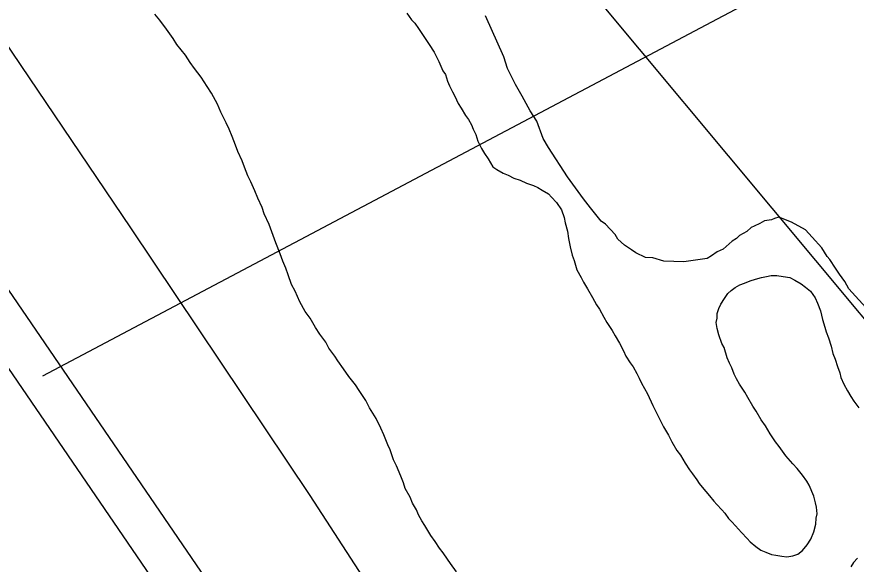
# Model space of a CAD drawing. Extents: x 3297753 to 3335611, y 652252 to 677623.
# Drawn here: x 3308295 to 3308869, y 670586 to 670960 of the extents above; entities that cross this region are included whole.
import ezdxf

# ---------------------------------------------------------------- set-up
doc = ezdxf.new("R2010")
doc.units = 0
for name, color, linetype in [('V-LEVE-TOET', 7, 'Continuous'), ('V-RIVR-EDGE', 7, 'Continuous'), ('V-RIVR-RANG', 7, 'Continuous'), ('V-SITE-VEGE', 7, 'Continuous'), ('V-SURV-LINE', 7, 'Continuous'), ('V-TOPO-MAJR', 7, 'Continuous'), ('V-TOPO-SHOR', 7, 'Continuous')]:
    doc.layers.add(name, color=color, linetype=linetype)

msp = doc.modelspace()

# ---------------------------------------------------------------- linework, layer by layer
at = {"layer": 'V-LEVE-TOET'}
msp.add_lwpolyline([(3307494.7, 672830.64), (3307521.16, 672727.29), (3307556, 672592.74), (3307595.6, 672445.65), (3307636.04, 672297.65), (3307671.66, 672140.15), (3307699.46, 672005.9), (3307716.55, 671951.41), (3307766.23, 671772.17), (3307787, 671700.79), (3307825.15, 671623.38), (3307900.71, 671493.27), (3307993.72, 671358.9), (3308094.67, 671203.93), (3308174.58, 671093.02), (3308279.68, 670952.85), (3308372.58, 670815.84), (3308495.25, 670632.62), (3308581.29, 670500.31)], dxfattribs=at)
at = {"layer": 'V-RIVR-EDGE'}
msp.add_spline([(3307850.62, 675821), (3307850.75, 675819.26), (3307852.36, 675798.53), (3307852.34, 675791.07), (3307856.9, 675791.47), (3307860.2, 675784), (3307858.08, 675766.6), (3307858.03, 675745.87), (3307859.68, 675743.8), (3307863.41, 675742.96), (3307863.4, 675739.64), (3307862.94, 675720.99), (3307866.19, 675694.04), (3307864.47, 675668.35), (3307864.85, 675653.43), (3307866.04, 675632.29), (3307865.98, 675608.25), (3307860.93, 675578), (3307855.03, 675536.15), (3307852.01, 675490.98), (3307848.61, 675457.42), (3307845.62, 675420.95), (3307843.09, 675401.89), (3307841.81, 675387.8), (3307842.17, 675364.59), (3307841.69, 675337.23), (3307844.13, 675320.65), (3307845.74, 675299.92), (3307848.96, 675263.02), (3307851.37, 675230.27), (3307851.72, 675204.99), (3307854.14, 675179.28), (3307856.98, 675153.99), (3307856.53, 675138.24), (3307855.69, 675135.76), (3307856.07, 675118.35), (3307855.63, 675111.72), (3307854.35, 675095.97), (3307852.65, 675077.74), (3307852.18, 675054.11), (3307855.44, 675031.72), (3307862.38, 674991.5), (3307864.8, 674962.48), (3307868.44, 674926), (3307870.05, 674906.1), (3307872.46, 674875.01), (3307874.08, 674859.25), (3307876.52, 674843.5), (3307878.94, 674816.13), (3307882.53, 674757.68), (3307886.15, 674712.5), (3307885.71, 674704.21), (3307884.45, 674697.99), (3307884.44, 674691.78), (3307887.31, 674680.16), (3307887.28, 674668.97), (3307887.26, 674658.2), (3307885.58, 674651.15), (3307881.01, 674644.12), (3307881, 674639.97), (3307886.35, 674626.28), (3307890.03, 674605.55), (3307895.77, 674578.59), (3307899.43, 674550.81), (3307909.27, 674510.58), (3307914.59, 674481.97), (3307918.25, 674453.78), (3307918.22, 674440.51), (3307919.86, 674433.88), (3307927.3, 674423.08), (3307927.28, 674417.7), (3307927.25, 674404.02), (3307928.48, 674400.28), (3307931.78, 674393.23), (3307935.06, 674376.64), (3307944.54, 674357.55), (3307954.85, 674337.22), (3307963.92, 674316.06), (3307975.42, 674271.68), (3307986.49, 674225.23), (3308000.06, 674178.77), (3308007.44, 674148.91), (3308015.22, 674108.27), (3308020.53, 674078.42), (3308024.25, 674072.19), (3308025.04, 674059.34), (3308025.41, 674039.44), (3308027.79, 673997.16), (3308030.63, 673971.46), (3308027.69, 673955.3), (3308027.24, 673943.28), (3308027.64, 673935.82), (3308029.69, 673925.45), (3308035.46, 673911.76), (3308035.42, 673899.32), (3308034.12, 673873.21), (3308036.13, 673851.24), (3308038.54, 673818.91), (3308040.98, 673799), (3308046.76, 673788.21), (3308050.46, 673778.26), (3308048.79, 673772.46), (3308048.76, 673761.27), (3308053.68, 673740.53), (3308060.66, 673711.09), (3308069.7, 673678.73), (3308069.66, 673665.06), (3308067.15, 673653.46), (3308067.55, 673650.14), (3308072.94, 673649.3), (3308077.91, 673648.87), (3308079.98, 673646.38), (3308086.52, 673608.64), (3308091.84, 673582.1), (3308104.58, 673536.48), (3308114.83, 673495), (3308121.38, 673461), (3308123.83, 673446.07), (3308127.95, 673436.12), (3308140.31, 673406.24), (3308148.95, 673377.21), (3308153.04, 673357.72), (3308158.34, 673321.23), (3308169, 673273.12), (3308189.1, 673188.1), (3308196.88, 673150.37), (3308207.96, 673103.92), (3308212.04, 673079.45), (3308214.06, 673059.97), (3308216.51, 673045.04), (3308218.98, 673035.91), (3308226, 673025.53), (3308228.46, 673015.99), (3308228.43, 673002.32), (3308230.49, 672996.92), (3308235.04, 672992.77), (3308235.02, 672984.48), (3308237.47, 672972.87), (3308241.99, 672953.37), (3308247.32, 672933.05), (3308253.9, 672910.65), (3308257.61, 672901.53), (3308263.8, 672890.32), (3308276.17, 672865), (3308277.39, 672856.3), (3308278.62, 672850.08), (3308283.16, 672844.26), (3308286.05, 672839.7), (3308286.04, 672832.24), (3308285.59, 672818.97), (3308288.47, 672812.33), (3308293.83, 672800.3), (3308303.72, 672777.89), (3308309.9, 672762.54), (3308316.07, 672743.05), (3308316.44, 672725.64), (3308318.1, 672723.15), (3308323.06, 672717.33), (3308327.59, 672706.13), (3308331.69, 672690.37), (3308330.84, 672679.6), (3308330.4, 672672.14), (3308332.46, 672667.16), (3308337.42, 672658.44), (3308343.59, 672642.67), (3308347.7, 672625.26), (3308355.91, 672595.39), (3308355.89, 672584.62), (3308357.53, 672579.64), (3308362.07, 672570.92), (3308366.61, 672563.45), (3308376.07, 672534), (3308399.56, 672478.4), (3308411.51, 672452.67), (3308418.52, 672435.25), (3308421.79, 672418.66), (3308423.01, 672409.95), (3308425.49, 672403.73), (3308428.79, 672397.5), (3308430.01, 672387.55), (3308434.95, 672375.52), (3308444.41, 672344.83), (3308450.58, 672326.99), (3308456.78, 672320.76), (3308459.66, 672312.87), (3308465.4, 672287.99), (3308467.43, 672268.09), (3308473.18, 672249.01), (3308476.05, 672236.57), (3308485.95, 672214.16), (3308490.05, 672198.81), (3308495.86, 672201.7), (3308496.67, 672193), (3308499.08, 672161.9), (3308505.23, 672134.53), (3308513.87, 672107.57), (3308522.52, 672084.75), (3308527.9, 672082.25), (3308536.2, 672087.2), (3308540.76, 672086.78), (3308539.51, 672083.88), (3308535.76, 672077.67), (3308534.91, 672067.73), (3308534.47, 672059.44), (3308531.96, 672050.74), (3308533.2, 672047.42), (3308536.91, 672037.88), (3308550.93, 672008.42), (3308564.93, 671974.39), (3308569.87, 671959.46), (3308576.49, 671954.88), (3308585.14, 671932.48), (3308595.86, 671910.49), (3308604.94, 671895.13), (3308605.76, 671888.49), (3308607.82, 671885.17), (3308610.71, 671881.02), (3308616.47, 671862.77), (3308627.6, 671838.7), (3308640.39, 671816.29), (3308660.99, 671765.26), (3308672.95, 671740.77), (3308685.32, 671715.46), (3308698.53, 671692.21), (3308700.17, 671685.58), (3308711.29, 671658.19), (3308728.21, 671627.9), (3308743.07, 671602.99), (3308758.34, 671575.6), (3308771.97, 671554.84), (3308775.27, 671548.61), (3308783.11, 671536.16), (3308790.54, 671522.88), (3308793.43, 671519.55), (3308797.16, 671517.06), (3308801.29, 671511.24), (3308803.76, 671502.95), (3308810.8, 671502.1), (3308815.77, 671499.19), (3308833.53, 671474.28), (3308845.09, 671458.5), (3308857.08, 671443.55), (3308870.72, 671429.01), (3308882.71, 671418.61), (3308908.77, 671397), (3308930.27, 671375.39), (3308944.33, 671361.26), (3308952.58, 671346.74), (3308960.43, 671336.77), (3308966.22, 671331.78), (3308972.85, 671328.86), (3308985.64, 671307.28), (3309001.75, 671282.37), (3309010.84, 671271.57), (3309010.83, 671268.25), (3309008.34, 671266.19), (3309011.64, 671262.03), (3309018.66, 671250.83), (3309024.85, 671237.13), (3309035.15, 671212.24), (3309059.5, 671169.07), (3309066.5, 671150.82), (3309067.71, 671140.45), (3309071.85, 671135.88), (3309077.22, 671128.41), (3309078.45, 671123.02), (3309078.43, 671117.63), (3309082.15, 671111.4), (3309089.15, 671092.73), (3309098.63, 671073.23), (3309111.41, 671045.01), (3309116.36, 671032.15), (3309123.35, 671011), (3309128.7, 670995.65), (3309133.23, 670984.86), (3309143.97, 670967.42), (3309159.66, 670945.42), (3309169.17, 670933.37), (3309181.99, 670924.22), (3309188.19, 670917.16), (3309197.69, 670902.22), (3309217.1, 670874.81), (3309231.57, 670859.03), (3309239.82, 670845.33), (3309244.79, 670840.76), (3309252.23, 670835.35), (3309260.51, 670831.18), (3309275.4, 670817.06), (3309282.43, 670810.41), (3309290.69, 670800.02), (3309303.1, 670788.39), (3309315.92, 670775.51), (3309335.34, 670751), (3309344.42, 670736.47), (3309351.03, 670726.51), (3309360.13, 670721.51), (3309375.84, 670704.9), (3309390.72, 670688.69), (3309403.11, 670668.77), (3309415.49, 670646.77), (3309426.65, 670635.14), (3309442.78, 670618.52), (3309454.34, 670603.15), (3309462.18, 670588.63), (3309470.85, 670575.34), (3309476.63, 670563.31), (3309487.39, 670558.31), (3309488.62, 670554.57), (3309489.44, 670550.84), (3309494.82, 670544.2), (3309506.81, 670533.39), (3309523.77, 670518.84), (3309529.95, 670505.98), (3309538.6, 670484.82), (3309549.72, 670453.7), (3309551.35, 670440.85), (3309555.47, 670430.89), (3309568.67, 670408.89), (3309577.35, 670396.02), (3309581.47, 670386.48), (3309581.46, 670383.16), (3309578.55, 670379.85), (3309576.88, 670374.88), (3309582.24, 670364.09), (3309594.61, 670336.71), (3309604.49, 670308.91), (3309606.94, 670296.06), (3309614.38, 670284.85), (3309627.18, 670266.99), (3309635.46, 670261.59), (3309639.18, 670259.92), (3309638.74, 670249.97), (3309639.54, 670236.29), (3309641.18, 670228), (3309644.89, 670221.36), (3309656.46, 670208.06), (3309664.31, 670195.61), (3309663.46, 670188.15), (3309663.84, 670176.13), (3309667.96, 670166.17), (3309673.34, 670159.94), (3309684.07, 670142.92), (3309690.66, 670126.33), (3309700.14, 670102.68), (3309716.65, 670076.52)], degree=3, dxfattribs=at)
at = {"layer": 'V-RIVR-RANG'}
msp.add_line((3308312.46, 670714.58), (3309585.35, 671387.9), dxfattribs=at)
at = {"layer": 'V-SITE-VEGE'}
msp.add_lwpolyline([(3308878.03, 670758.69), (3308864, 670773.97), (3308861.27, 670778.98), (3308857.57, 670784.03), (3308854.8, 670788.07), (3308851.14, 670794.09), (3308849.27, 670796.13), (3308845.61, 670802.16), (3308839.06, 670809.29), (3308834.39, 670814.38), (3308824.82, 670819.68), (3308816.15, 670822.98), (3308813.18, 670822.13), (3308811.18, 670821.24), (3308806.26, 670820.47), (3308803.24, 670818.64), (3308799.25, 670816.85), (3308797.25, 670815.95), (3308794.2, 670813.15), (3308789.19, 670810.42), (3308787.15, 670808.55), (3308784.14, 670806.72), (3308778.03, 670801.11), (3308774.04, 670799.32), (3308770, 670796.55), (3308766.99, 670794.72), (3308751.23, 670792.45), (3308737.55, 670793.03), (3308729.82, 670795.32), (3308724.94, 670795.53), (3308718.22, 670798.75), (3308715.37, 670800.82), (3308710.61, 670803.96), (3308705.89, 670808.08), (3308704.06, 670811.09), (3308697.51, 670818.22), (3308694.66, 670820.3), (3308687.22, 670829.43), (3308682.58, 670835.49), (3308671.48, 670850.65), (3308658.63, 670870.77), (3308654.97, 670876.8), (3308650.58, 670888.73), (3308645.98, 670895.78), (3308640.53, 670905.79), (3308635.98, 670913.82), (3308630.57, 670924.81), (3308627.97, 670932.76), (3308615.45, 670960.69)], dxfattribs=at)
at = {"layer": 'V-SURV-LINE'}
for points in [[(3307777.67, 671521.09), (3308611.79, 670301.17)], [(3308587.02, 670284.24), (3307752.9, 671504.17)]]:
    msp.add_lwpolyline(points, dxfattribs=at)
at = {"layer": 'V-TOPO-MAJR'}
msp.add_lwpolyline([(3309052.97, 670540.21), (3308449.63, 671263.03), (3308436.03, 671285.41), (3308422.66, 671307.92), (3308409.62, 671330.63), (3308396.81, 671353.47), (3308333.94, 671467.5)], dxfattribs=at)
at = {"layer": 'V-TOPO-SHOR'}
for points in [[(3308480.37, 670783.61), (3308478.8, 670788.08), (3308476.8, 670793.01), (3308474.81, 670797.95), (3308472.05, 670805.55), (3308470.05, 670810.49), (3308467.29, 670818.09), (3308464.07, 670825.28), (3308462.5, 670829.75), (3308459.68, 670836.04), (3308457.68, 670840.97), (3308454.87, 670847.26), (3308452.83, 670851.32), (3308450.44, 670857.14), (3308448.87, 670861.62), (3308446.05, 670867.91), (3308444.47, 670872.38), (3308442.08, 670878.21), (3308440.08, 670883.14), (3308438.07, 670887.63), (3308434.41, 670894.84), (3308431.99, 670900.23), (3308427.91, 670907.89), (3308425.02, 670912.42), (3308420.88, 670918.76), (3308416.29, 670924.69), (3308413.38, 670928.78), (3308410.06, 670933.76), (3308407.13, 670937.41), (3308404.2, 670941.06), (3308401.73, 670945.13), (3308397.15, 670951.5), (3308392.57, 670957.86), (3308389.22, 670961.97)], [(3308561.54, 670962.6), (3308564.87, 670958.05), (3308566.98, 670955.76), (3308569.47, 670952.13), (3308572.38, 670948.04), (3308576.94, 670941.23), (3308580.23, 670935.81), (3308583.49, 670929.5), (3308586.31, 670923.21), (3308587.96, 670920.5), (3308589.53, 670916.03), (3308590.72, 670912.89), (3308592.75, 670908.84), (3308594.38, 670905.69), (3308596.82, 670900.73), (3308598.88, 670897.56), (3308601.76, 670892.59), (3308603.85, 670889.86), (3308605.9, 670886.25), (3308607.09, 670883.11), (3308608.7, 670879.52), (3308610.27, 670875.05), (3308612.7, 670870.1), (3308614.75, 670866.49), (3308617.24, 670862.85), (3308618.89, 670860.14), (3308620.54, 670857.43), (3308623.1, 670855.56), (3308627.41, 670853.17)], [(3308627.41, 670853.17), (3308630.87, 670851.7), (3308634.75, 670849.78), (3308639.1, 670848.27), (3308643.42, 670846.32), (3308648.2, 670844.8), (3308651.23, 670843.35), (3308654.23, 670841.46), (3308658.54, 670839.07), (3308660.64, 670836.78), (3308664.01, 670833.11), (3308667.33, 670828.12), (3308669.3, 670822.76), (3308670.03, 670819.2), (3308671.55, 670813.41), (3308672.22, 670808.53), (3308673.3, 670802.76), (3308674.82, 670796.96), (3308675.99, 670793.39), (3308677.93, 670787.14), (3308680.78, 670781.73), (3308682.41, 670778.58), (3308685.31, 670774.05), (3308688.58, 670768.18), (3308691.46, 670763.21), (3308693.52, 670760.04), (3308696.38, 670754.63), (3308698.43, 670751.02), (3308702.16, 670745.57), (3308704.21, 670741.96), (3308707.09, 670736.99), (3308709.94, 670731.58), (3308711.55, 670727.99), (3308714.45, 670723.46), (3308716.54, 670720.73), (3308718.99, 670716.22), (3308720.62, 670713.07), (3308722.23, 670709.47), (3308726.33, 670702.25), (3308729.95, 670694.16), (3308731.98, 670690.11), (3308735.24, 670683.8), (3308737.27, 670679.75), (3308740.55, 670673.88), (3308743, 670669.37), (3308746.28, 670663.51), (3308748.79, 670660.31), (3308752.08, 670654.89), (3308754.97, 670650.36), (3308757.06, 670647.63), (3308759.97, 670643.54), (3308761.62, 670640.82), (3308763.73, 670638.53), (3308768.76, 670632.59), (3308771.69, 670628.94), (3308773.8, 670626.65), (3308777.17, 670622.98), (3308779.27, 670620.69), (3308781.76, 670617.06), (3308783.87, 670614.77), (3308786.4, 670612.01), (3308790.61, 670607.43), (3308794.4, 670603.3), (3308796.5, 670601.01), (3308800.33, 670597.76), (3308803.76, 670595.42), (3308807.22, 670593.95), (3308811.13, 670592.46), (3308814.19, 670591.89), (3308818.13, 670591.28), (3308821.63, 670590.69), (3308825.62, 670591.4), (3308829.2, 670592.58), (3308832.39, 670595.08), (3308835.63, 670598.91), (3308838, 670602.78), (3308839.98, 670607.98), (3308841.53, 670613.2), (3308841.69, 670617.16), (3308842.27, 670620.22), (3308842.01, 670624.64), (3308841.26, 670627.76), (3308840.13, 670632.21), (3308836.93, 670639.84), (3308835.28, 670642.55), (3308832.37, 670646.64), (3308828.6, 670651.2), (3308825.65, 670654.42), (3308821.03, 670659.9), (3308816.46, 670666.26), (3308813.95, 670669.45), (3308810.21, 670674.9), (3308806.92, 670680.33), (3308804.01, 670684.41), (3308800.73, 670690.28), (3308798.24, 670693.91), (3308794.96, 670699.78), (3308792.91, 670703.39), (3308789.18, 670708.84), (3308787.13, 670712.45), (3308785.5, 670715.6)], [(3308595.58, 670580.44), (3308591.43, 670586.34), (3308589.34, 670589.08), (3308586.45, 670593.61), (3308583.94, 670596.8), (3308581.04, 670601.33), (3308578.13, 670605.42), (3308574.02, 670612.2), (3308571.95, 670615.37), (3308569.47, 670619.44), (3308568.31, 670623.02), (3308565.41, 670627.54), (3308563.82, 670631.58), (3308560.54, 670637.45), (3308559.39, 670641.46), (3308557.38, 670645.95), (3308554.6, 670653.12), (3308552.57, 670657.17), (3308550.21, 670663.88), (3308548.6, 670667.47), (3308545.8, 670674.2), (3308543.78, 670678.7), (3308540.54, 670685.44), (3308536.01, 670692.69), (3308533.57, 670697.64), (3308529.01, 670704.44), (3308526.54, 670708.51), (3308521.93, 670713.99), (3308518.19, 670719.44), (3308514.46, 670724.88), (3308512.39, 670728.06), (3308508.21, 670733.52), (3308506.18, 670737.57), (3308502.01, 670743.04), (3308499.11, 670747.57), (3308495.41, 670753.89), (3308492.08, 670758.44), (3308488.4, 670765.2), (3308485.18, 670772.39), (3308482.73, 670776.9), (3308480.37, 670783.61)], [(3308785.5, 670715.6), (3308783.92, 670720.08), (3308782.3, 670723.23), (3308780.69, 670726.82), (3308778.79, 670733.95), (3308777.14, 670736.67), (3308775.18, 670742.48), (3308774.05, 670746.93), (3308773.33, 670750.93), (3308773.91, 670753.99), (3308774.04, 670757.07), (3308775.06, 670760.55), (3308776.52, 670763.57), (3308778.88, 670767.44), (3308781.23, 670770.86), (3308783.52, 670772.97), (3308786.25, 670775.06), (3308789.41, 670776.69), (3308792.54, 670777.88), (3308796.58, 670779.47), (3308800.15, 670780.64), (3308804.17, 670781.79), (3308807.72, 670782.52), (3308810.84, 670783.27), (3308814.8, 670783.1), (3308819.18, 670782.47), (3308823.56, 670781.85), (3308827, 670779.94), (3308831.31, 670777.55), (3308834.29, 670775.22), (3308837.7, 670772.44), (3308841.03, 670767.89), (3308842.64, 670764.3), (3308844.62, 670758.93), (3308846.13, 670753.13), (3308847.67, 670747.78), (3308848.42, 670744.66), (3308850.01, 670740.63), (3308851.97, 670734.82), (3308853.08, 670729.92), (3308854.67, 670725.89), (3308856.23, 670720.98), (3308857.8, 670716.51), (3308858.55, 670713.39), (3308860.56, 670708.9), (3308863.02, 670704.39), (3308865.49, 670700.32), (3308867.56, 670697.14), (3308870.89, 670692.6)], [(3308870.06, 670589.96), (3308867.3, 670587), (3308865.41, 670583.99)]]:
    msp.add_lwpolyline(points, dxfattribs=at)

doc.saveas('drawing.dxf')
